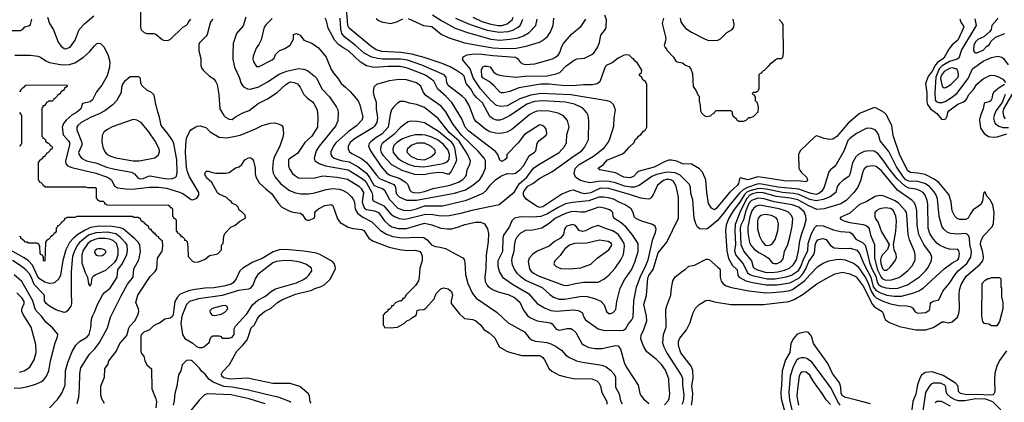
# Model space of a CAD drawing. Extents: x 997026 to 1115308, y 536381 to 619039.
# Tile 461 of 484: x 1093627 to 1104468, y 562737 to 566947. Entities that reach past the tile are written whole.
import ezdxf

# ---------------------------------------------------------------- set-up
doc = ezdxf.new("R2010")
doc.units = 0

msp = doc.modelspace()

# ---------------------------------------------------------------- linework, layer by layer
at = {"layer": '0CON20XD'}
for points in [[(1094956, 567155), (1094957, 566865), (1094966, 566836), (1094996, 566806), (1095025, 566797), (1095105, 566796), (1095125, 566790), (1095195, 566728), (1095211, 566721), (1095253, 566717), (1095285, 566728), (1095424, 566866), (1095463, 566887), (1095475, 566900), (1095482, 566918), (1095510, 566955)], [(1093935, 566975), (1093956, 566906), (1094000, 566835), (1094050, 566700), (1094085, 566656), (1094115, 566630), (1094135, 566628), (1094183, 566647), (1094237, 566723), (1094281, 566839), (1094345, 566906), (1094445, 566991)], [(1096118, 566975), (1096089, 566881), (1096013, 566795), (1095976, 566685), (1095972, 566572), (1095972, 566515), (1095993, 566425), (1096042, 566315), (1096066, 566245), (1096090, 566210), (1096135, 566186), (1096165, 566182), (1096260, 566210), (1096355, 566263), (1096482, 566348), (1096565, 566382), (1096695, 566411), (1096755, 566403), (1096797, 566387), (1096870, 566330), (1096899, 566299), (1096955, 566185), (1097037, 566097), (1097115, 565986), (1097129, 565955), (1097133, 565927), (1097128, 565835), (1097103, 565775), (1096925, 565556), (1096890, 565505), (1096869, 565425), (1096877, 565395), (1096924, 565364), (1096995, 565339), (1097245, 565294), (1097385, 565209), (1097421, 565181), (1097445, 565153), (1097503, 565045), (1097513, 565015), (1097511, 564971), (1097517, 564955), (1097635, 564898), (1097715, 564806), (1097755, 564780), (1097805, 564760), (1097865, 564754), (1097905, 564758), (1098095, 564808), (1098175, 564803), (1098265, 564789), (1098356, 564794), (1098485, 564819), (1098625, 564857), (1098905, 564914), (1099075, 565052), (1099128, 565142), (1099212, 565215), (1099285, 565315), (1099342, 565355), (1099565, 565485), (1099629, 565555), (1099647, 565597), (1099652, 565685), (1099677, 565765), (1099658, 565838), (1099615, 565888), (1099555, 565919), (1099455, 565941), (1099375, 565946), (1099325, 565941), (1099283, 565927), (1099245, 565906), (1099045, 565740), (1098989, 565711), (1098925, 565695), (1098865, 565699), (1098804, 565714), (1098760, 565740), (1098657, 565825), (1098635, 565851), (1098575, 566005), (1098535, 566072), (1098503, 566103), (1098344, 566225), (1098329, 566255), (1098323, 566315), (1098299, 566339), (1098056, 566446), (1097895, 566503), (1097825, 566512), (1097625, 566513), (1097565, 566519), (1097505, 566534), (1097420, 566580), (1097319, 566669), (1097208, 566755), (1097175, 566796), (1097163, 566845), (1097156, 566965)], [(1096405, 566960), (1096341, 566895), (1096320, 566865), (1096284, 566726), (1096259, 566675), (1096229, 566635), (1096198, 566545), (1096193, 566515), (1096201, 566485), (1096235, 566434), (1096265, 566432), (1096405, 566506), (1096430, 566525), (1096444, 566566), (1096484, 566606), (1096548, 566632), (1096605, 566666), (1096640, 566735), (1096642, 566785), (1096675, 566796), (1096715, 566779), (1096754, 566724), (1096845, 566689), (1096917, 566637), (1097003, 566535), (1097055, 566401), (1097085, 566354), (1097128, 566305), (1097165, 566244), (1097215, 566206), (1097265, 566156), (1097352, 566055), (1097372, 566012), (1097406, 565875), (1097395, 565841), (1097335, 565778), (1097245, 565715), (1097106, 565594), (1097085, 565564), (1097051, 565495), (1097052, 565465), (1097065, 565444), (1097090, 565425), (1097165, 565399), (1097255, 565384), (1097355, 565329), (1097447, 565257), (1097480, 565210), (1097525, 565125), (1097574, 565104), (1097620, 565090), (1097645, 565073), (1097699, 564969), (1097792, 564875), (1097852, 564852), (1097922, 564848), (1097995, 564865), (1098085, 564899), (1098281, 564899), (1098545, 564962), (1098730, 565040), (1098767, 565073), (1098810, 565130), (1098865, 565185), (1098923, 565227), (1098995, 565256), (1099055, 565253), (1099085, 565259), (1099134, 565296), (1099175, 565338), (1099235, 565449), (1099295, 565488), (1099309, 565505), (1099326, 565585), (1099342, 565615), (1099424, 565676), (1099431, 565695), (1099422, 565745), (1099396, 565775), (1099365, 565790), (1099345, 565786), (1099185, 565686), (1099115, 565594), (1098990, 565465), (1098990, 565425), (1098970, 565405), (1098935, 565387), (1098915, 565403), (1098892, 565465), (1098867, 565497), (1098571, 565721), (1098533, 565765), (1098496, 565856), (1098386, 566035), (1098317, 566107), (1098232, 566182), (1098185, 566270), (1098105, 566329), (1098075, 566346), (1097895, 566414), (1097815, 566431), (1097685, 566434), (1097525, 566421), (1097445, 566439), (1097380, 566480), (1097246, 566605), (1097208, 566628), (1097141, 566671), (1097097, 566717), (1097024, 566854), (1097005, 566935), (1096990, 566965)], [(1100725, 562708), (1100766, 562754), (1100778, 562778), (1100786, 562835), (1100776, 562905), (1100775, 562995), (1100739, 563089), (1100692, 563155), (1100640, 563210), (1100533, 563293), (1100496, 563355), (1100467, 563435), (1100471, 563479), (1100495, 563527), (1100530, 563635), (1100528, 563685), (1100500, 563815), (1100528, 563912), (1100543, 564105), (1100555, 564133), (1100603, 564197), (1100657, 564383), (1100751, 564499), (1100879, 564765), (1100879, 564995), (1100854, 565115), (1100825, 565166), (1100805, 565180), (1100775, 565190), (1100745, 565190), (1100715, 565177), (1100651, 565125), (1100601, 565019), (1100580, 564990), (1100565, 564978), (1100545, 564972), (1100465, 564984), (1100342, 565025), (1100115, 565089), (1100025, 565092), (1099995, 565084), (1099965, 565068), (1099915, 565042), (1099845, 565033), (1099815, 565038), (1099725, 565070), (1099685, 565065), (1099595, 565029), (1099385, 564890), (1099355, 564880), (1099318, 564895), (1099205, 564971), (1099175, 565015), (1099175, 565045), (1099183, 565065), (1099223, 565115), (1099275, 565145), (1099355, 565205), (1099485, 565275), (1099731, 565449), (1099795, 565488), (1099825, 565515), (1099851, 565549), (1099890, 565630), (1099893, 565835), (1099886, 565895), (1099873, 565923), (1099834, 565965), (1099805, 565986), (1099735, 566018), (1099635, 566041), (1099385, 566056), (1099295, 566049), (1099211, 566019), (1099026, 565894), (1098945, 565852), (1098915, 565842), (1098875, 565842), (1098835, 565857), (1098805, 565881), (1098724, 566034), (1098655, 566092), (1098625, 566132), (1098589, 566189), (1098541, 566245), (1098521, 566325), (1098502, 566345), (1098435, 566389), (1098365, 566428), (1098277, 566467), (1098082, 566532), (1097945, 566570), (1097825, 566587), (1097616, 566596), (1097550, 566615), (1097492, 566655), (1097255, 566854), (1097238, 566885), (1097236, 566935), (1097224, 567065)], [(1097905, 566959), (1098073, 566883), (1098165, 566873), (1098269, 566789), (1098345, 566752), (1098525, 566693), (1098709, 566659), (1098835, 566637), (1098965, 566630), (1099094, 566636), (1099205, 566655), (1099351, 566699), (1099383, 566717), (1099438, 566762), (1099468, 566805), (1099500, 566885), (1099509, 566965)], [(1098171, 567001), (1098273, 566935), (1098423, 566853), (1098545, 566809), (1098815, 566734), (1098915, 566724), (1099025, 566732), (1099115, 566748), (1099175, 566769), (1099235, 566808), (1099308, 566882), (1099325, 566955)], [(1098425, 566965), (1098585, 566895), (1098775, 566832), (1098905, 566809), (1099005, 566818), (1099056, 566834), (1099114, 566866), (1099136, 566885), (1099155, 566924), (1099165, 566955)], [(1098615, 566975), (1098715, 566929), (1098815, 566897), (1098895, 566883)], [(1101022, 562705), (1101032, 562745), (1101037, 562833), (1101029, 562915), (1101041, 563005), (1101038, 563088), (1101020, 563135), (1100905, 563282), (1100886, 563335), (1100879, 563375), (1100882, 563405), (1100896, 563444), (1100968, 563535), (1101008, 563615), (1101039, 563715), (1101068, 563772), (1101108, 563812), (1101183, 563857), (1101215, 563861), (1101275, 563843), (1101455, 563813), (1101815, 563813), (1102095, 563848), (1102155, 563869), (1102253, 563927), (1102405, 564041), (1102541, 564119), (1102605, 564150), (1102685, 564168), (1102765, 564150), (1102835, 564117), (1102912, 564015), (1103015, 563815), (1103039, 563789), (1103121, 563735), (1103133, 563715), (1103147, 563665), (1103161, 563645), (1103204, 563615), (1103315, 563570), (1103495, 563533), (1103605, 563536), (1103685, 563562), (1103785, 563621), (1103805, 563623), (1103855, 563613), (1103895, 563623), (1103952, 563675), (1103967, 563714), (1103973, 563765), (1103970, 563915), (1103976, 563975), (1103992, 564035), (1104046, 564124), (1104197, 564253), (1104230, 564295), (1104240, 564325), (1104238, 564342), (1104227, 564405), (1104205, 564475), (1104208, 564505), (1104235, 564565), (1104335, 564668), (1104347, 564705), (1104357, 564825), (1104341, 564911), (1104313, 564965), (1104274, 565004), (1104255, 565048), (1104245, 565050), (1104237, 565035), (1104226, 564956), (1104211, 564919), (1104185, 564895), (1104125, 564855), (1104093, 564807), (1104068, 564765), (1104045, 564747), (1103975, 564747), (1103948, 564758), (1103924, 564784), (1103894, 564844), (1103882, 564945), (1103855, 565025), (1103746, 565156), (1103695, 565193), (1103595, 565243), (1103515, 565260), (1103435, 565265), (1103405, 565284), (1103318, 565458), (1103244, 565675), (1103231, 565785), (1103166, 565906), (1103145, 565926), (1103060, 565975), (1103035, 565980), (1102874, 565915), (1102750, 565810), (1102625, 565664), (1102578, 565632), (1102545, 565630), (1102485, 565640), (1102405, 565669), (1102385, 565662), (1102219, 565505), (1102200, 565465), (1102204, 565315), (1102215, 565290), (1102235, 565266), (1102291, 565215), (1102300, 565185), (1102292, 565168), (1102275, 565164), (1102205, 565173), (1102125, 565169), (1102045, 565174), (1101858, 565202), (1101755, 565220), (1101645, 565186), (1101563, 565207), (1101552, 565195), (1101542, 565145), (1101529, 565125), (1101445, 565050), (1101295, 564869), (1101275, 564856), (1101244, 564875), (1101212, 564925), (1101191, 565045), (1101182, 565185), (1101145, 565270), (1101110, 565305), (1101025, 565359), (1100925, 565363), (1100862, 565392), (1100805, 565401), (1100775, 565400), (1100735, 565388), (1100613, 565323), (1100448, 565282), (1100425, 565266), (1100385, 565221), (1100345, 565207), (1100279, 565215), (1100185, 565263), (1100015, 565296), (1100000, 565305), (1099997, 565315), (1100055, 565355), (1100100, 565405), (1100255, 565468), (1100285, 565487), (1100336, 565544), (1100392, 565595), (1100405, 565630), (1100426, 565644), (1100440, 565665), (1100466, 565684), (1100495, 565720), (1100516, 565734), (1100530, 565765), (1100530, 566235), (1100516, 566266), (1100487, 566287), (1100475, 566310), (1100450, 566335), (1100452, 566348), (1100472, 566368), (1100477, 566393), (1100429, 566469), (1100400, 566495), (1100386, 566516), (1100375, 566520), (1100337, 566557), (1100295, 566560), (1100275, 566553), (1100215, 566526), (1100149, 566471), (1100092, 566448), (1100072, 566428), (1100016, 566265), (1099985, 566240), (1099935, 566229), (1099835, 566229), (1099715, 566220), (1099595, 566223), (1099455, 566238), (1099365, 566237), (1099121, 566199), (1099025, 566158), (1098955, 566141), (1098935, 566141), (1098915, 566150), (1098850, 566220), (1098796, 566266), (1098731, 566305), (1098715, 566322), (1098712, 566395), (1098725, 566428), (1098745, 566437), (1098775, 566437), (1098808, 566428), (1098845, 566375), (1098865, 566355), (1098895, 566341), (1098955, 566328), (1099095, 566314), (1099185, 566325), (1099435, 566329), (1099535, 566352), (1099575, 566368), (1099645, 566440), (1099741, 566509), (1099765, 566517), (1099845, 566524), (1099927, 566563), (1099951, 566585), (1099988, 566642), (1100012, 566698), (1100024, 566776), (1100078, 566845), (1100083, 566865), (1100086, 566945), (1100068, 566998)], [(1098895, 566883), (1098935, 566884), (1098995, 566902), (1099048, 566945), (1099061, 566975)], [(1100714, 566965), (1100700, 566905), (1100740, 566745), (1100739, 566715), (1100723, 566663), (1100732, 566642), (1100750, 566625), (1100752, 566612), (1100827, 566535), (1100850, 566490), (1100865, 566482), (1100924, 566474), (1100956, 566446), (1100994, 566434), (1101015, 566408), (1101036, 566355), (1101041, 566211), (1101074, 566164), (1101092, 566122), (1101107, 566107), (1101108, 566055), (1101120, 566005), (1101123, 565943), (1101132, 565922), (1101162, 565892), (1101185, 565882), (1101232, 565888), (1101265, 565920), (1101278, 565922), (1101280, 565935), (1101295, 565948), (1101455, 565948), (1101470, 565935), (1101470, 565905), (1101480, 565895), (1101482, 565882), (1101495, 565880), (1101520, 565855), (1101522, 565842), (1101535, 565840), (1101545, 565830), (1101595, 565830), (1101627, 565843), (1101655, 565870), (1101675, 565870), (1101710, 565885), (1101757, 565933), (1101762, 565985), (1101752, 566032), (1101730, 566055), (1101730, 566095), (1101720, 566105), (1101718, 566118), (1101705, 566120), (1101690, 566135), (1101705, 566150), (1101735, 566150), (1101742, 566158), (1101758, 566162), (1101760, 566175), (1101770, 566185), (1101770, 566345), (1101785, 566360), (1101798, 566362), (1101800, 566375), (1101815, 566390), (1101828, 566392), (1101875, 566438), (1101900, 566470), (1101945, 566507), (1101971, 566519), (1102015, 566522), (1102028, 566535), (1102036, 566575), (1102033, 566893), (1102023, 566913), (1101989, 566949)], [(1100898, 566965), (1100907, 566925), (1100935, 566879), (1100962, 566852), (1101025, 566810), (1101175, 566732), (1101215, 566720), (1101315, 566722), (1101343, 566737), (1101413, 566805), (1101472, 566838), (1101491, 566865), (1101494, 566894), (1101481, 566955)], [(1104392, 566965), (1104384, 566945), (1104331, 566885), (1104322, 566838), (1104306, 566814), (1104242, 566758), (1104175, 566729), (1104149, 566705), (1104132, 566665), (1104128, 566615), (1104134, 566595), (1104153, 566583), (1104165, 566583), (1104235, 566611), (1104274, 566656), (1104303, 566675), (1104321, 566709), (1104370, 566755), (1104475, 566797)], [(1093505, 566830), (1093635, 566830), (1093669, 566851), (1093685, 566868), (1093738, 566885), (1093747, 566895), (1093761, 566955)], [(1095727, 566923), (1095691, 566785), (1095679, 566765), (1095608, 566692), (1095600, 566675), (1095600, 566605), (1095620, 566520), (1095622, 566442), (1095632, 566412), (1095650, 566390), (1095715, 566327), (1095765, 566296), (1095788, 566265), (1095800, 566235), (1095819, 566125), (1095830, 565965), (1095875, 565893), (1095893, 565875), (1095935, 565852), (1095965, 565850), (1096002, 565878), (1096085, 565921), (1096155, 565948), (1096253, 566027), (1096355, 566077), (1096462, 566148), (1096555, 566231), (1096580, 566250), (1096608, 566262), (1096648, 566258), (1096685, 566242), (1096714, 566205), (1096755, 566125), (1096796, 566085), (1096850, 566045), (1096866, 566025), (1096904, 565955), (1096910, 565880), (1096906, 565765), (1096845, 565665), (1096768, 565595), (1096685, 565476), (1096611, 565429), (1096588, 565405), (1096588, 565335), (1096598, 565305), (1096631, 565255), (1096652, 565235), (1096695, 565209), (1096723, 565203), (1096875, 565209), (1096965, 565230), (1097124, 565216), (1097235, 565191), (1097361, 565115), (1097385, 565089), (1097411, 565045), (1097399, 564945), (1097407, 564905), (1097425, 564875), (1097445, 564860), (1097535, 564845), (1097577, 564827), (1097642, 564735), (1097690, 564690), (1097725, 564668), (1097795, 564649), (1097885, 564651), (1098085, 564709), (1098165, 564691), (1098265, 564654), (1098335, 564645), (1098385, 564646), (1098458, 564668), (1098528, 564692), (1098645, 564719), (1098705, 564719), (1098745, 564701), (1098778, 564645), (1098787, 564595), (1098786, 564505), (1098762, 564355), (1098761, 564205), (1098747, 564115), (1098752, 564065), (1098769, 564029), (1098785, 564011), (1098839, 563975), (1098905, 563950), (1099005, 563925), (1099075, 563891), (1099135, 563840), (1099175, 563752), (1099216, 563695), (1099245, 563669), (1099324, 563634), (1099471, 563611), (1099489, 563599), (1099533, 563543), (1099565, 563532), (1099655, 563551), (1099695, 563548), (1099715, 563540), (1099749, 563505), (1099816, 563385), (1099841, 563365), (1099895, 563342), (1099965, 563330), (1100035, 563330), (1100185, 563364), (1100215, 563359), (1100242, 563322), (1100285, 563164), (1100311, 563115), (1100437, 562925), (1100455, 562834), (1100468, 562808), (1100494, 562775), (1100555, 562724)], [(1095755, 566953), (1095727, 566923)], [(1097550, 566960), (1097578, 566938), (1097625, 566919), (1097717, 566907), (1097785, 566928), (1097845, 566957)], [(1100922, 562715), (1100937, 562745), (1100943, 562815), (1100936, 562874), (1100928, 562925), (1100928, 562995), (1100915, 563034), (1100751, 563285), (1100721, 563345), (1100709, 563389), (1100716, 563484), (1100743, 563565), (1100741, 563759), (1100751, 563799), (1100797, 563915), (1100802, 563995), (1100817, 564073), (1100845, 564119), (1100925, 564182), (1100955, 564198), (1100995, 564234), (1101055, 564248), (1101185, 564312), (1101205, 564314), (1101218, 564308), (1101315, 564225), (1101334, 564205), (1101339, 564189), (1101340, 564115), (1101351, 564071), (1101375, 564039), (1101405, 564020), (1101465, 564001), (1101653, 563963), (1101843, 563943), (1101915, 563944), (1102035, 563955), (1102105, 563968), (1102135, 563979), (1102267, 564073), (1102325, 564141), (1102415, 564231), (1102475, 564270), (1102536, 564294), (1102615, 564309), (1102665, 564313), (1102716, 564305), (1102815, 564266), (1102855, 564233), (1102937, 564115), (1102965, 564059), (1103002, 563962), (1103032, 563912), (1103055, 563888), (1103122, 563852), (1103215, 563821), (1103305, 563803), (1103395, 563800), (1103432, 563792), (1103455, 563775), (1103485, 563733), (1103517, 563717), (1103604, 563726), (1103640, 563750), (1103649, 563765), (1103656, 563824), (1103662, 563835), (1103685, 563851), (1103746, 563864), (1103791, 563959), (1103865, 564048), (1103925, 564145), (1103960, 564185), (1104054, 564266), (1104100, 564335), (1104105, 564395), (1104087, 564475), (1104084, 564545), (1104075, 564574), (1104059, 564589), (1104035, 564595), (1103955, 564589), (1103875, 564595), (1103840, 564610), (1103801, 564641), (1103779, 564675), (1103752, 564785), (1103733, 564975), (1103715, 565025), (1103696, 565055), (1103643, 565113), (1103594, 565144), (1103516, 565166), (1103415, 565170), (1103385, 565184), (1103357, 565215), (1103279, 565329), (1103196, 565496), (1103102, 565615), (1103081, 565685), (1103064, 565714), (1103045, 565734), (1103005, 565750), (1102965, 565755), (1102945, 565751), (1102840, 565695), (1102765, 565640), (1102745, 565618), (1102703, 565507), (1102617, 565355), (1102595, 565328), (1102553, 565295), (1102537, 565273), (1102486, 565105), (1102459, 565061), (1102427, 565035), (1102395, 565025), (1102340, 565035), (1102285, 565055), (1102205, 565081), (1101975, 565103), (1101775, 565140), (1101745, 565137), (1101640, 565100), (1101594, 565076), (1101552, 565038), (1101456, 564924), (1101366, 564804), (1101305, 564735), (1101205, 564651), (1101185, 564641), (1101115, 564646), (1101091, 564665), (1101071, 564701), (1101053, 564763), (1101038, 564965), (1101016, 565035), (1101012, 565105), (1101002, 565135), (1100898, 565235), (1100845, 565264), (1100755, 565268), (1100638, 565245), (1100588, 565222), (1100446, 565124), (1100395, 565106), (1100355, 565104), (1100285, 565117), (1100185, 565152), (1100117, 565167), (1100025, 565170), (1099905, 565151), (1099852, 565162), (1099795, 565183), (1099747, 565215), (1099730, 565255), (1099741, 565309), (1099785, 565354), (1099945, 565445), (1100061, 565539), (1100105, 565595), (1100125, 565636), (1100170, 565775), (1100173, 565867), (1100186, 565954), (1100163, 566013), (1100132, 566042), (1100096, 566056), (1099695, 566119), (1099365, 566135), (1099255, 566118), (1099135, 566077), (1098995, 566001), (1098925, 565991), (1098875, 566005), (1098815, 566058), (1098700, 566185), (1098619, 566309), (1098588, 566408), (1098512, 566495), (1098502, 566515), (1098511, 566539), (1098555, 566560), (1098629, 566571), (1098715, 566569), (1098835, 566552), (1099084, 566534), (1099109, 566519), (1099142, 566475), (1099165, 566461), (1099195, 566456), (1099297, 566463), (1099493, 566517), (1099526, 566534), (1099555, 566558), (1099574, 566585), (1099597, 566653), (1099615, 566685), (1099703, 566787), (1099808, 566875), (1099862, 566955)], [(1103978, 566958), (1103989, 566919), (1104020, 566875), (1104021, 566865), (1103955, 566723), (1103895, 566671), (1103855, 566625), (1103800, 566525), (1103733, 566477), (1103710, 566450), (1103675, 566380), (1103628, 566322), (1103601, 566245), (1103614, 566144), (1103614, 566045), (1103623, 566013), (1103656, 565966), (1103724, 565915), (1103775, 565854), (1103805, 565849), (1103823, 565857), (1103838, 565885), (1103844, 565925), (1103856, 565945), (1103955, 566017), (1104012, 566039), (1104041, 566059), (1104056, 566075), (1104078, 566125), (1104129, 566181), (1104165, 566237), (1104235, 566298), (1104315, 566336), (1104365, 566332), (1104405, 566318), (1104452, 566292), (1104479, 566255)], [(1104142, 566958), (1104156, 566885), (1103996, 566615), (1103968, 566525), (1103948, 566512), (1103865, 566489), (1103782, 566438), (1103749, 566405), (1103715, 566315), (1103702, 566145), (1103705, 566065), (1103719, 566049), (1103747, 566037), (1103785, 566038), (1103815, 566049), (1103885, 566090), (1103945, 566135), (1104068, 566302), (1104117, 566405), (1104235, 566491), (1104325, 566533), (1104395, 566545), (1104440, 566535), (1104459, 566519), (1104511, 566451)], [(1093575, 566559), (1093745, 566559), (1093825, 566548), (1093855, 566536), (1093914, 566494), (1093957, 566475), (1094095, 566450), (1094176, 566454), (1094235, 566473), (1094330, 566535), (1094395, 566595), (1094449, 566661), (1094475, 566684), (1094495, 566690), (1094515, 566684), (1094557, 566645), (1094602, 566555), (1094620, 566485), (1094617, 566425), (1094589, 566331), (1094532, 566228), (1094474, 566155), (1094430, 566065), (1094403, 566045), (1094320, 566025), (1094301, 565965), (1094252, 565928), (1094205, 565899), (1094138, 565842), (1094108, 565805), (1094093, 565765), (1094105, 565679), (1094165, 565615), (1094176, 565595), (1094175, 565565), (1094130, 565395), (1094136, 565366), (1094155, 565339), (1094200, 565320), (1094465, 565259), (1094594, 565214), (1094638, 565185), (1094672, 565115), (1094705, 565098), (1094795, 565085), (1094865, 565084), (1095055, 565104), (1095155, 565105), (1095245, 565092), (1095375, 565055), (1095424, 565034), (1095515, 564969), (1095535, 564967), (1095579, 564985), (1095601, 565015), (1095600, 565045), (1095497, 565217), (1095473, 565275), (1095463, 565323), (1095452, 565485), (1095455, 565565), (1095465, 565645), (1095496, 565714), (1095513, 565735), (1095565, 565767), (1095585, 565776), (1095615, 565778), (1095675, 565761), (1095725, 565715), (1095825, 565656), (1095905, 565648), (1095968, 565658), (1096055, 565678), (1096222, 565745), (1096297, 565783), (1096385, 565809), (1096435, 565813), (1096485, 565798), (1096512, 565782), (1096526, 565765), (1096533, 565695), (1096526, 565656), (1096494, 565565), (1096429, 565431), (1096417, 565395), (1096409, 565305), (1096419, 565259), (1096440, 565215), (1096503, 565143), (1096597, 565067), (1096663, 565043), (1096725, 565030), (1096805, 565033), (1096877, 565043), (1097000, 565080)], [(1094955, 565196), (1094985, 565200), (1095045, 565226), (1095065, 565228), (1095245, 565198), (1095309, 565201), (1095315, 565202), (1095338, 565212), (1095352, 565225), (1095360, 565265), (1095358, 565405), (1095325, 565584), (1095305, 565624), (1095252, 565702), (1095185, 565785), (1095168, 565875), (1095143, 565945), (1095122, 566035), (1095108, 566118), (1095078, 566148), (1095025, 566173), (1094973, 566225), (1094961, 566251), (1094958, 566295), (1094950, 566310), (1094935, 566318), (1094905, 566320), (1094845, 566317), (1094782, 566268), (1094764, 566245), (1094749, 566205), (1094743, 566145), (1094692, 566055), (1094655, 566014), (1094566, 565944), (1094501, 565911), (1094415, 565876), (1094305, 565815), (1094268, 565785), (1094255, 565765), (1094255, 565735), (1094312, 565595), (1094310, 565565), (1094276, 565485), (1094281, 565461), (1094306, 565425), (1094364, 565395), (1094475, 565367), (1094582, 565325), (1094675, 565301), (1094859, 565269), (1094892, 565252), (1094929, 565209), (1094955, 565196)], [(1103805, 566198), (1103825, 566203), (1103878, 566235), (1103960, 566315), (1103965, 566335), (1103960, 566375), (1103949, 566395), (1103935, 566405), (1103895, 566416), (1103865, 566411), (1103805, 566376), (1103771, 566335), (1103765, 566300), (1103784, 566215), (1103805, 566198)], [(1093625, 566160), (1093638, 566162), (1093640, 566175), (1093665, 566200), (1093678, 566202), (1093680, 566215), (1093695, 566228), (1094145, 566230), (1094150, 566225), (1094148, 566212), (1094135, 566200), (1094122, 566198), (1094120, 566185), (1094108, 566172), (1094095, 566160), (1094082, 566158), (1094080, 566145), (1094068, 566132), (1094055, 566120), (1094042, 566118), (1094040, 566105), (1094015, 566080), (1094002, 566078), (1094000, 566065), (1093985, 566050), (1093945, 566050), (1093938, 566042), (1093922, 566038), (1093920, 566025), (1093895, 566000), (1093882, 565998), (1093880, 565985), (1093870, 565975), (1093870, 565665), (1093880, 565655), (1093882, 565642), (1093895, 565640), (1093910, 565625), (1093912, 565612), (1093932, 565592), (1093945, 565590), (1093960, 565575), (1093962, 565562), (1093975, 565560), (1093988, 565545), (1093985, 565530), (1093975, 565520), (1093962, 565518), (1093960, 565505), (1093948, 565492), (1093935, 565480), (1093922, 565478), (1093920, 565465), (1093908, 565452), (1093895, 565440), (1093882, 565438), (1093880, 565425), (1093855, 565400), (1093842, 565398), (1093840, 565385), (1093830, 565375), (1093830, 565185), (1093840, 565175), (1093842, 565162), (1093855, 565160), (1093880, 565135), (1093882, 565122), (1093895, 565120), (1093905, 565110), (1094355, 565110), (1094375, 565100), (1094465, 565100), (1094470, 565095), (1094470, 564985), (1094480, 564975), (1094482, 564962), (1094495, 564960), (1094505, 564950), (1094545, 564950), (1094560, 564935), (1094562, 564922), (1094575, 564920), (1094585, 564910), (1095267, 564907), (1095280, 564895), (1095282, 564882), (1095295, 564880), (1095310, 564865), (1095310, 564785), (1095320, 564775), (1095322, 564762), (1095335, 564760), (1095350, 564745), (1095350, 564625), (1095360, 564615), (1095362, 564602), (1095375, 564600), (1095388, 564588), (1095400, 564575), (1095402, 564562), (1095415, 564560), (1095440, 564535), (1095442, 564522), (1095455, 564520), (1095470, 564505), (1095480, 564445), (1095483, 564343), (1095531, 564291), (1095545, 564283), (1095585, 564280), (1095605, 564287), (1095668, 564312), (1095715, 564353), (1095795, 564367), (1095812, 564375), (1095850, 564415), (1095850, 564465), (1095868, 564485), (1095876, 564565), (1095886, 564595), (1095955, 564667), (1095995, 564683)], [(1097885, 564961), (1097995, 564963), (1098415, 565039), (1098535, 565075), (1098615, 565125), (1098692, 565188), (1098723, 565235), (1098756, 565315), (1098757, 565395), (1098740, 565425), (1098675, 565500), (1098494, 565675), (1098398, 565795), (1098317, 565935), (1098267, 565997), (1098100, 566115), (1098068, 566155), (1098044, 566215), (1097995, 566252), (1097884, 566284), (1097805, 566288), (1097695, 566274), (1097555, 566234), (1097526, 566204), (1097519, 566155), (1097525, 566115), (1097550, 566040), (1097552, 565965), (1097567, 565867), (1097558, 565815), (1097535, 565777), (1097515, 565759), (1097315, 565636), (1097264, 565595), (1097244, 565556), (1097244, 565525), (1097260, 565495), (1097285, 565475), (1097389, 565419), (1097446, 565376), (1097483, 565333), (1097554, 565235), (1097590, 565200), (1097747, 565135), (1097765, 565105), (1097772, 565035), (1097805, 564999), (1097885, 564961)], [(1104469, 566235), (1104399, 566191), (1104350, 566145), (1104338, 566122), (1104329, 566075), (1104319, 566055), (1104302, 566045), (1104256, 566034), (1104246, 566024), (1104234, 565965), (1104205, 565895), (1104195, 565845), (1104205, 565755), (1104244, 565695), (1104295, 565662), (1104345, 565653), (1104388, 565658), (1104495, 565691)], [(1104476, 566125), (1104445, 566035), (1104375, 565945), (1104355, 565894), (1104350, 565865), (1104355, 565835), (1104367, 565807), (1104406, 565775), (1104453, 565763), (1104515, 565762)], [(1104585, 566179), (1104458, 565965), (1104452, 565935), (1104458, 565885), (1104476, 565856)], [(1098015, 565044), (1098085, 565058), (1098179, 565091), (1098365, 565127), (1098460, 565160), (1098505, 565190), (1098538, 565225), (1098548, 565245), (1098554, 565296), (1098584, 565356), (1098591, 565395), (1098558, 565468), (1098465, 565612), (1098357, 565705), (1098235, 565859), (1098085, 565982), (1097996, 566016), (1097920, 566030), (1097865, 566046), (1097815, 566046), (1097785, 566029), (1097741, 565985), (1097721, 565955), (1097705, 565903), (1097684, 565764), (1097615, 565689), (1097550, 565650), (1097493, 565605), (1097476, 565585), (1097468, 565555), (1097490, 565505), (1097603, 565335), (1097664, 565264), (1097704, 565235), (1097805, 565203), (1097872, 565165), (1097900, 565135), (1097923, 565073), (1097942, 565052), (1097965, 565045), (1098015, 565044)], [(1093625, 565560), (1093638, 565562), (1093640, 565575), (1093650, 565585), (1093650, 565895), (1093640, 565905), (1093638, 565918), (1093625, 565920)], [(1094945, 565394), (1095115, 565429), (1095155, 565461), (1095168, 565495), (1095163, 565525), (1095120, 565610), (1095049, 565715), (1094965, 565817), (1094915, 565843), (1094885, 565850), (1094865, 565847), (1094645, 565770), (1094585, 565737), (1094555, 565711), (1094534, 565675), (1094530, 565605), (1094543, 565543), (1094564, 565494), (1094585, 565469), (1094619, 565449), (1094685, 565426), (1094875, 565395), (1094945, 565394)], [(1098075, 565244), (1098145, 565260), (1098245, 565269), (1098286, 565266), (1098335, 565251), (1098358, 565252), (1098377, 565273), (1098430, 565375), (1098439, 565405), (1098418, 565535), (1098402, 565572), (1098385, 565595), (1098237, 565717), (1098085, 565811), (1098005, 565829), (1097935, 565830), (1097905, 565824), (1097873, 565807), (1097815, 565757), (1097748, 565685), (1097617, 565585), (1097602, 565555), (1097598, 565515), (1097605, 565485), (1097627, 565457), (1097720, 565355), (1097835, 565293), (1097975, 565247), (1098075, 565244)], [(1098075, 565328), (1098125, 565334), (1098291, 565365), (1098335, 565384), (1098355, 565408), (1098360, 565465), (1098345, 565513), (1098293, 565575), (1098235, 565620), (1098165, 565655), (1098095, 565678), (1098055, 565682), (1097985, 565680), (1097924, 565666), (1097843, 565635), (1097778, 565595), (1097748, 565562), (1097735, 565525), (1097739, 565485), (1097792, 565425), (1097832, 565395), (1097905, 565358), (1097975, 565337), (1098075, 565328)], [(1098085, 565405), (1098150, 565435), (1098199, 565475), (1098204, 565495), (1098197, 565515), (1098155, 565555), (1098085, 565587), (1098005, 565587), (1097943, 565567), (1097895, 565525), (1097889, 565505), (1097892, 565485), (1097935, 565444), (1098004, 565414), (1098085, 565405)], [(1103255, 563904), (1103335, 563904), (1103470, 563940), (1103525, 563964), (1103575, 563995), (1103805, 564206), (1103891, 564269), (1103955, 564304), (1103968, 564325), (1103973, 564375), (1103968, 564405), (1103955, 564419), (1103865, 564424), (1103815, 564436), (1103755, 564467), (1103725, 564489), (1103676, 564546), (1103649, 564595), (1103631, 564655), (1103626, 564916), (1103619, 564959), (1103597, 565017), (1103575, 565045), (1103535, 565069), (1103492, 565082), (1103415, 565095), (1103375, 565115), (1103287, 565197), (1103201, 565305), (1103135, 565403), (1103074, 565474), (1103035, 565501), (1102975, 565504), (1102926, 565496), (1102895, 565484), (1102865, 565468), (1102832, 565438), (1102797, 565373), (1102767, 565245), (1102755, 565222), (1102695, 565183), (1102652, 565145), (1102628, 565112), (1102611, 565045), (1102550, 565000), (1102475, 564968), (1102395, 564954), (1102325, 564969), (1102205, 565025), (1102145, 565036), (1102025, 565045), (1101845, 565083), (1101775, 565091), (1101745, 565088), (1101664, 565066), (1101632, 565048), (1101607, 565023), (1101555, 564941), (1101482, 564845), (1101430, 564755), (1101407, 564685), (1101399, 564625), (1101412, 564405), (1101431, 564321), (1101475, 564241), (1101527, 564195), (1101534, 564135), (1101549, 564115), (1101622, 564075), (1101695, 564056), (1101845, 564029), (1101965, 564030), (1102105, 564053), (1102205, 564104), (1102235, 564131), (1102258, 564162), (1102282, 564205), (1102315, 564287), (1102370, 564365), (1102383, 564405), (1102385, 564465), (1102395, 564501), (1102415, 564525), (1102465, 564541), (1102505, 564530), (1102553, 564463), (1102595, 564438), (1102685, 564430), (1102775, 564432), (1102845, 564411), (1102875, 564375), (1102924, 564255), (1102965, 564178), (1102998, 564115), (1103025, 564008), (1103055, 563969), (1103105, 563941), (1103175, 563917), (1103255, 563904)], [(1095995, 564683), (1096051, 564729), (1096112, 564765), (1096108, 564798), (1096078, 564828), (1096045, 564850), (1096032, 564885), (1096005, 564912), (1095970, 564925), (1095956, 564946), (1095935, 564960), (1095905, 564992), (1095825, 565029), (1095805, 565044), (1095742, 565155), (1095685, 565207), (1095664, 565246), (1095672, 565268), (1095685, 565282), (1095705, 565282), (1095750, 565265), (1095785, 565260), (1095895, 565260), (1095934, 565266), (1096004, 565316), (1096045, 565328), (1096073, 565355), (1096106, 565405), (1096145, 565429), (1096165, 565430), (1096186, 565416), (1096200, 565395), (1096220, 565315), (1096220, 565255), (1096228, 565218), (1096264, 565154), (1096336, 565085), (1096400, 565035), (1096476, 564926), (1096515, 564886), (1096600, 564840), (1096635, 564829), (1096719, 564819), (1096740, 564800), (1096775, 564750), (1096795, 564740), (1096815, 564740), (1096870, 564765), (1096876, 564785), (1096877, 564825), (1096891, 564845), (1096918, 564865), (1096985, 564902), (1097060, 564915), (1097074, 564904), (1097125, 564756), (1097155, 564715), (1097245, 564666), (1097298, 564648), (1097395, 564637), (1097415, 564629), (1097472, 564545), (1097510, 564515), (1097695, 564445), (1097809, 564419), (1097895, 564409), (1097985, 564411), (1098033, 564395), (1098049, 564379), (1098060, 564345), (1098060, 564295), (1098031, 564215), (1098027, 564113), (1098018, 564075), (1097986, 564024), (1097881, 563919), (1097870, 563905), (1097870, 563895), (1097855, 563880), (1097842, 563878), (1097840, 563865), (1097825, 563850), (1097805, 563850), (1097770, 563835), (1097735, 563800), (1097722, 563798), (1097720, 563785), (1097695, 563760), (1097682, 563758), (1097680, 563745), (1097668, 563732), (1097655, 563720), (1097642, 563718), (1097640, 563705), (1097630, 563695), (1097630, 563585), (1097640, 563575), (1097642, 563562), (1097705, 563558), (1097785, 563563), (1097865, 563608), (1097890, 563635), (1097925, 563648), (1097945, 563668), (1097989, 563691), (1097997, 563703), (1098005, 563748), (1098024, 563756), (1098075, 563759), (1098098, 563772), (1098192, 563875), (1098214, 563936), (1098265, 563987), (1098295, 563996), (1098345, 563986), (1098381, 563955), (1098391, 563915), (1098376, 563855), (1098378, 563825), (1098465, 563714), (1098525, 563660), (1098615, 563649), (1098650, 563635), (1098704, 563585), (1098737, 563537), (1098795, 563502), (1098857, 563447), (1098906, 563346), (1098990, 563300), (1099018, 563288), (1099155, 563254), (1099355, 563252), (1099385, 563232), (1099406, 563206), (1099456, 563105), (1099485, 563078), (1099567, 563037), (1099635, 563016), (1099725, 562999), (1099925, 562997), (1099982, 562972), (1100002, 562952), (1100021, 562915), (1100038, 562845), (1100092, 562745), (1100092, 562715)], [(1103235, 563989), (1103295, 563995), (1103400, 564030), (1103532, 564118), (1103601, 564185), (1103625, 564216), (1103664, 564285), (1103669, 564335), (1103655, 564375), (1103580, 564475), (1103525, 564585), (1103509, 564685), (1103506, 564845), (1103495, 564895), (1103476, 564936), (1103451, 564961), (1103290, 565070), (1103115, 565283), (1103055, 565332), (1103025, 565341), (1102957, 565333), (1102925, 565305), (1102909, 565275), (1102884, 565175), (1102856, 565104), (1102812, 565045), (1102725, 564959), (1102667, 564923), (1102485, 564868), (1102405, 564859), (1102315, 564900), (1102195, 564966), (1102115, 564983), (1101955, 565001), (1101815, 565043), (1101755, 565046), (1101695, 565033), (1101664, 565016), (1101631, 564979), (1101562, 564845), (1101505, 564695), (1101499, 564625), (1101507, 564475), (1101498, 564405), (1101513, 564355), (1101591, 564261), (1101641, 564161), (1101665, 564143), (1101695, 564131), (1101855, 564095), (1101945, 564095), (1102065, 564117), (1102125, 564138), (1102201, 564189), (1102225, 564225), (1102265, 564327), (1102304, 564404), (1102309, 564485), (1102346, 564594), (1102381, 564659), (1102405, 564684), (1102475, 564679), (1102586, 564636), (1102665, 564617), (1102765, 564608), (1102791, 564591), (1102832, 564532), (1102905, 564495), (1102935, 564465), (1102952, 564415), (1102984, 564275), (1103010, 564205), (1103052, 564125), (1103069, 564059), (1103083, 564035), (1103115, 564012), (1103165, 563997), (1103235, 563989)], [(1097000, 565080), (1097075, 565091), (1097145, 565082), (1097181, 565071), (1097239, 565039), (1097283, 564995), (1097304, 564965), (1097313, 564935), (1097322, 564862), (1097348, 564818), (1097404, 564774), (1097505, 564723), (1097598, 564628), (1097665, 564587), (1097735, 564561), (1097835, 564546), (1098005, 564555), (1098075, 564550), (1098114, 564524), (1098166, 564465), (1098205, 564451), (1098258, 564445), (1098315, 564428), (1098436, 564364), (1098505, 564326), (1098519, 564309), (1098528, 564275), (1098537, 564145), (1098560, 564045), (1098613, 563933), (1098652, 563882), (1098885, 563725), (1099005, 563612), (1099185, 563512), (1099235, 563445), (1099263, 563423), (1099305, 563409), (1099430, 563395), (1099475, 563379), (1099525, 563355), (1099592, 563312), (1099638, 563258), (1099673, 563233), (1099756, 563195), (1099825, 563179), (1100036, 563146), (1100085, 563126), (1100131, 563091), (1100172, 563045), (1100187, 563015), (1100188, 562905), (1100229, 562829), (1100241, 562755), (1100260, 562720)], [(1103165, 564082), (1103225, 564084), (1103305, 564111), (1103339, 564131), (1103405, 564189), (1103455, 564244), (1103485, 564305), (1103487, 564355), (1103479, 564395), (1103425, 564525), (1103408, 564585), (1103396, 564796), (1103390, 564825), (1103378, 564845), (1103305, 564925), (1103265, 564954), (1103145, 565005), (1103115, 565012), (1103075, 565011), (1103045, 565001), (1102948, 564945), (1102872, 564915), (1102765, 564818), (1102666, 564775), (1102660, 564765), (1102662, 564755), (1102700, 564735), (1102765, 564714), (1102915, 564693), (1102945, 564683), (1102969, 564665), (1102980, 564645), (1102994, 564575), (1103040, 564475), (1103038, 564325), (1103070, 564195), (1103112, 564115), (1103127, 564097), (1103165, 564082)], [(1100065, 563529), (1100275, 563531), (1100299, 563551), (1100329, 563601), (1100368, 563645), (1100382, 563675), (1100389, 563855), (1100419, 564005), (1100466, 564134), (1100514, 564225), (1100546, 564306), (1100597, 564533), (1100628, 564605), (1100633, 564643), (1100622, 564675), (1100594, 564695), (1100475, 564729), (1100410, 564760), (1100396, 564776), (1100379, 564835), (1100358, 564868), (1100292, 564912), (1100229, 564939), (1100165, 564971), (1100108, 564988), (1100055, 564995), (1100005, 564993), (1099895, 564953), (1099715, 564936), (1099635, 564922), (1099555, 564882), (1099439, 564811), (1099365, 564783), (1099275, 564775), (1099145, 564778), (1099076, 564765), (1099046, 564734), (1099015, 564665), (1098954, 564575), (1098947, 564545), (1098942, 564398), (1098893, 564295), (1098892, 564235), (1098909, 564169), (1098942, 564115), (1099065, 564030), (1099228, 563935), (1099325, 563826), (1099405, 563775), (1099475, 563749), (1099535, 563739), (1099724, 563754), (1099775, 563748), (1099819, 563725), (1099841, 563665), (1099856, 563645), (1099995, 563545), (1100065, 563529)], [(1101905, 564167), (1101975, 564174), (1102049, 564191), (1102101, 564215), (1102146, 564254), (1102178, 564305), (1102203, 564405), (1102216, 564514), (1102237, 564593), (1102269, 564675), (1102285, 564745), (1102282, 564785), (1102264, 564835), (1102205, 564883), (1102132, 564912), (1101935, 564943), (1101825, 564977), (1101755, 564984), (1101685, 564958), (1101656, 564925), (1101620, 564845), (1101596, 564744), (1101566, 564685), (1101558, 564655), (1101568, 564475), (1101599, 564395), (1101683, 564295), (1101703, 564225), (1101715, 564212), (1101750, 564195), (1101835, 564171), (1101905, 564167)], [(1101935, 564263), (1101965, 564264), (1102010, 564285), (1102033, 564315), (1102047, 564395), (1102083, 564475), (1102105, 564555), (1102131, 564675), (1102140, 564755), (1102123, 564793), (1102095, 564826), (1102057, 564845), (1101988, 564865), (1101775, 564907), (1101735, 564894), (1101705, 564870), (1101687, 564845), (1101665, 564779), (1101643, 564663), (1101645, 564605), (1101663, 564495), (1101678, 564465), (1101715, 564421), (1101765, 564385), (1101828, 564352), (1101873, 564325), (1101915, 564270), (1101935, 564263)], [(1100135, 563714), (1100161, 563725), (1100192, 563758), (1100200, 563845), (1100240, 563995), (1100285, 564085), (1100364, 564196), (1100400, 564280), (1100436, 564396), (1100435, 564485), (1100372, 564585), (1100306, 564665), (1100251, 564711), (1100168, 564765), (1100160, 564785), (1100158, 564825), (1100140, 564845), (1100120, 564855), (1100065, 564875), (1100005, 564883), (1099845, 564831), (1099802, 564828), (1099735, 564838), (1099695, 564834), (1099635, 564816), (1099528, 564765), (1099457, 564703), (1099377, 564653), (1099275, 564630), (1099195, 564626), (1099141, 564599), (1099101, 564555), (1099083, 564517), (1099073, 564485), (1099068, 564395), (1099045, 564325), (1099040, 564295), (1099048, 564255), (1099075, 564195), (1099100, 564160), (1099138, 564125), (1099205, 564078), (1099381, 564001), (1099464, 563924), (1099506, 563895), (1099565, 563873), (1099625, 563872), (1099775, 563897), (1099814, 563904), (1099875, 563901), (1099955, 563881), (1100025, 563849), (1100061, 563811), (1100089, 563735), (1100114, 563714), (1100135, 563714)], [(1101865, 564464), (1101895, 564471), (1101915, 564484), (1101945, 564530), (1101973, 564625), (1101982, 564702), (1101972, 564745), (1101955, 564766), (1101905, 564791), (1101835, 564805), (1101785, 564793), (1101757, 564765), (1101751, 564735), (1101751, 564645), (1101771, 564565), (1101802, 564505), (1101835, 564468), (1101865, 564464)], [(1103145, 564193), (1103175, 564193), (1103212, 564225), (1103252, 564275), (1103269, 564301), (1103280, 564335), (1103276, 564365), (1103254, 564415), (1103246, 564475), (1103273, 564617), (1103280, 564735), (1103273, 564785), (1103245, 564852), (1103215, 564870), (1103155, 564877), (1103096, 564865), (1103056, 564845), (1103043, 564825), (1103041, 564785), (1103045, 564765), (1103077, 564715), (1103115, 564613), (1103200, 564475), (1103181, 564419), (1103125, 564359), (1103111, 564335), (1103104, 564306), (1103108, 564265), (1103125, 564211), (1103145, 564193)], [(1094894, 563635), (1094928, 563695), (1094940, 563735), (1094936, 563765), (1094906, 563835), (1094929, 563915), (1095065, 564121), (1095115, 564174), (1095136, 564205), (1095144, 564325), (1095195, 564400), (1095202, 564455), (1095198, 564518), (1095185, 564520), (1095172, 564532), (1095160, 564545), (1095158, 564558), (1095145, 564560), (1095132, 564572), (1095120, 564585), (1095118, 564598), (1095105, 564600), (1095092, 564612), (1095080, 564625), (1095078, 564638), (1095065, 564640), (1095050, 564655), (1095048, 564668), (1095000, 564705), (1094998, 564718), (1094985, 564720), (1094972, 564732), (1094960, 564745), (1094958, 564758), (1094945, 564760), (1094935, 564770), (1094885, 564770), (1094865, 564780), (1094745, 564782), (1094255, 564780), (1094235, 564770), (1094145, 564770), (1094138, 564762), (1094122, 564758), (1094120, 564745), (1094095, 564720), (1094082, 564718), (1094080, 564705), (1094068, 564692), (1094055, 564680), (1094042, 564678), (1094040, 564665), (1094030, 564655), (1094030, 564615), (1094015, 564600), (1094002, 564598), (1094000, 564585), (1093988, 564572), (1093975, 564560), (1093962, 564558), (1093960, 564545), (1093948, 564532), (1093920, 564515), (1093920, 564505), (1093910, 564495), (1093905, 564290), (1093890, 564295), (1093890, 564335), (1093880, 564345), (1093878, 564358), (1093865, 564360), (1093852, 564375), (1093850, 564455), (1093840, 564465), (1093838, 564478), (1093825, 564480), (1093815, 564490), (1093725, 564490), (1093705, 564500), (1093685, 564500), (1093678, 564518), (1093665, 564520), (1093640, 564545), (1093638, 564558), (1093625, 564560)], [(1099655, 564023), (1099745, 564045), (1099835, 564059), (1099995, 564061), (1100059, 564091), (1100115, 564136), (1100183, 564215), (1100247, 564305), (1100274, 564365), (1100286, 564455), (1100281, 564485), (1100262, 564522), (1100220, 564580), (1100199, 564599), (1100153, 564623), (1100075, 564649), (1099995, 564684), (1099925, 564660), (1099855, 564624), (1099825, 564617), (1099787, 564627), (1099745, 564681), (1099715, 564695), (1099650, 564675), (1099635, 564662), (1099625, 564643), (1099613, 564585), (1099581, 564545), (1099514, 564506), (1099456, 564455), (1099325, 564399), (1099275, 564366), (1099236, 564325), (1099225, 564285), (1099241, 564205), (1099254, 564184), (1099285, 564159), (1099347, 564127), (1099615, 564026), (1099655, 564023)], [(1094261, 562725), (1094277, 562795), (1094287, 562895), (1094289, 563055), (1094300, 563115), (1094395, 563266), (1094455, 563325), (1094506, 563394), (1094592, 563555), (1094625, 563675), (1094745, 563910), (1094815, 564037), (1094875, 564115), (1094884, 564205), (1094938, 564305), (1094958, 564395), (1094949, 564465), (1094930, 564500), (1094896, 564536), (1094765, 564646), (1094735, 564657), (1094645, 564672), (1094505, 564674), (1094405, 564660), (1094347, 564633), (1094268, 564585), (1094218, 564542), (1094176, 564494), (1094135, 564415), (1094102, 564298), (1094075, 564135), (1094059, 564095), (1094015, 564055), (1093995, 564048), (1093955, 564046), (1093905, 564058), (1093844, 564095), (1093824, 564124), (1093767, 564247), (1093724, 564294), (1093677, 564327), (1093525, 564411)], [(1093954, 562676), (1094045, 562768), (1094091, 562839), (1094126, 562924), (1094132, 563085), (1094156, 563174), (1094206, 563295), (1094246, 563365), (1094287, 563405), (1094365, 563455), (1094393, 563485), (1094410, 563555), (1094418, 563652), (1094427, 563685), (1094454, 563735), (1094481, 563805), (1094538, 563915), (1094562, 563945), (1094622, 563995), (1094699, 564115), (1094708, 564195), (1094760, 564265), (1094806, 564365), (1094815, 564405), (1094810, 564465), (1094800, 564485), (1094735, 564555), (1094685, 564592), (1094595, 564608), (1094467, 564603), (1094385, 564576), (1094286, 564495), (1094262, 564465), (1094229, 564405), (1094210, 564340), (1094195, 564175), (1094192, 563945), (1094198, 563825), (1094191, 563795), (1094154, 563745), (1094135, 563730), (1094115, 563726), (1094025, 563756), (1093955, 563795), (1093917, 563825), (1093900, 563855), (1093899, 563905), (1093892, 563925), (1093785, 564032), (1093755, 564118), (1093735, 564150), (1093695, 564195), (1093645, 564235), (1093548, 564298)], [(1094405, 564024), (1094417, 564045), (1094421, 564095), (1094436, 564125), (1094465, 564145), (1094575, 564192), (1094675, 564280), (1094694, 564305), (1094712, 564365), (1094711, 564425), (1094694, 564484), (1094655, 564516), (1094615, 564531), (1094569, 564539), (1094498, 564538), (1094455, 564529), (1094411, 564509), (1094378, 564485), (1094324, 564405), (1094311, 564355), (1094312, 564272), (1094347, 564167), (1094373, 564115), (1094385, 564040), (1094395, 564024), (1094405, 564024)], [(1099685, 564205), (1099805, 564217), (1099915, 564259), (1099985, 564324), (1100114, 564415), (1100148, 564465), (1100143, 564485), (1100105, 564506), (1100010, 564520), (1099873, 564487), (1099735, 564485), (1099681, 564465), (1099629, 564425), (1099579, 564351), (1099519, 564295), (1099509, 564265), (1099512, 564252), (1099532, 564232), (1099585, 564210), (1099685, 564205)], [(1094495, 564348), (1094535, 564352), (1094555, 564362), (1094576, 564385), (1094575, 564400), (1094561, 564415), (1094525, 564425), (1094495, 564427), (1094475, 564421), (1094454, 564405), (1094449, 564385), (1094468, 564358), (1094495, 564348)], [(1096836, 562726), (1096824, 562744), (1096816, 562805), (1096805, 562830), (1096710, 562910), (1096604, 562944), (1096415, 562943), (1096135, 563001), (1095945, 562990), (1095875, 563005), (1095853, 563025), (1095850, 563045), (1095865, 563076), (1095936, 563155), (1096019, 563301), (1096082, 563365), (1096130, 563425), (1096148, 563465), (1096174, 563555), (1096212, 563588), (1096245, 563659), (1096275, 563695), (1096322, 563735), (1096396, 563774), (1096465, 563837), (1096514, 563865), (1096665, 563927), (1096845, 563972), (1096875, 563990), (1096945, 564012), (1096986, 564034), (1097045, 564093), (1097103, 564205), (1097100, 564235), (1097088, 564265), (1097071, 564285), (1096930, 564365), (1096895, 564379), (1096755, 564402), (1096555, 564420), (1096485, 564415), (1096417, 564393), (1096295, 564318), (1096195, 564278), (1096082, 564215), (1096052, 564185), (1096012, 564095), (1095980, 564055), (1095955, 564037), (1095873, 564015), (1095765, 563998), (1095665, 563992), (1095535, 563975), (1095485, 563963), (1095395, 563928), (1095359, 563891), (1095334, 563846), (1095316, 563705), (1095305, 563679), (1095285, 563664), (1095225, 563652), (1095165, 563607), (1095132, 563598), (1095100, 563580), (1095056, 563534), (1094995, 563510), (1094965, 563480), (1094960, 563465), (1094960, 563295), (1094968, 563275), (1094993, 563245), (1095004, 563195), (1095029, 563145), (1095078, 563105), (1095083, 562885), (1095127, 562777), (1095132, 562745), (1095127, 562675)], [(1095635, 563342), (1095655, 563349), (1095712, 563395), (1095726, 563444), (1095734, 563456), (1095755, 563468), (1095825, 563470), (1095838, 563465), (1095855, 563442), (1095935, 563443), (1095965, 563453), (1095988, 563485), (1095990, 563545), (1096002, 563575), (1096128, 563712), (1096192, 563808), (1096248, 563862), (1096335, 563904), (1096400, 563960), (1096443, 563987), (1096675, 564052), (1096752, 564088), (1096789, 564115), (1096812, 564138), (1096842, 564185), (1096838, 564215), (1096785, 564254), (1096726, 564276), (1096675, 564286), (1096596, 564296), (1096515, 564294), (1096455, 564287), (1096415, 564272), (1096248, 564142), (1096218, 564095), (1096196, 564034), (1096168, 563995), (1096145, 563981), (1096035, 563966), (1095858, 563912), (1095595, 563875), (1095496, 563845), (1095464, 563815), (1095413, 563685), (1095403, 563603), (1095413, 563535), (1095420, 563485), (1095445, 563441), (1095535, 563387), (1095572, 563352), (1095602, 563342), (1095635, 563342)], [(1093565, 562893), (1093645, 562898), (1093718, 562912), (1093805, 562937), (1093859, 562961), (1093888, 562982), (1093922, 563025), (1093948, 563082), (1093966, 563195), (1094017, 563393), (1094045, 563458), (1094046, 563486), (1093987, 563555), (1093915, 563618), (1093866, 563686), (1093810, 563745), (1093795, 563775), (1093771, 563855), (1093650, 564065), (1093565, 564140)], [(1104385, 563580), (1104325, 563580), (1104297, 563597), (1104246, 563606), (1104232, 563625), (1104220, 563685), (1104224, 564045), (1104255, 564082), (1104285, 564100), (1104305, 564100), (1104325, 564110), (1104415, 564110), (1104430, 564095), (1104430, 564005), (1104438, 563995), (1104436, 563896), (1104452, 563835), (1104452, 563765), (1104416, 563625), (1104385, 563580)], [(1093625, 563069), (1093677, 563083), (1093739, 563125), (1093787, 563205), (1093807, 563285), (1093805, 563375), (1093755, 563565), (1093665, 563705), (1093651, 563735), (1093651, 563765), (1093676, 563825), (1093675, 563847), (1093649, 563885), (1093595, 563940)], [(1095775, 563694), (1095845, 563706), (1095885, 563728), (1095917, 563765), (1095913, 563793), (1095891, 563801), (1095855, 563800), (1095745, 563771), (1095722, 563745), (1095725, 563720), (1095746, 563696), (1095775, 563694)], [(1094559, 562725), (1094532, 562775), (1094520, 562815), (1094521, 562915), (1094559, 563015), (1094564, 563105), (1094596, 563154), (1094609, 563195), (1094688, 563295), (1094731, 563385), (1094808, 563472), (1094827, 563553), (1094839, 563575), (1094894, 563635)], [(1102995, 562720), (1102839, 562761), (1102709, 562795), (1102685, 562810), (1102673, 562835), (1102668, 562905), (1102652, 562952), (1102576, 563055), (1102525, 563165), (1102366, 563385), (1102349, 563455), (1102335, 563480), (1102310, 563505), (1102285, 563514), (1102205, 563496), (1102185, 563484), (1102145, 563438), (1102117, 563385), (1102107, 563285), (1102060, 563205), (1102021, 563085), (1102015, 562925), (1102006, 562844), (1102010, 562780), (1102068, 562558)], [(1104492, 563305), (1104413, 563197), (1104385, 563135), (1104362, 563058), (1104358, 562985), (1104364, 562855), (1104357, 562833), (1104340, 562820), (1104315, 562814), (1104156, 562824), (1104055, 562819), (1103985, 562833), (1103965, 562855), (1103958, 562915), (1103929, 562949), (1103795, 563031), (1103675, 563072), (1103595, 563066), (1103555, 563035), (1103537, 563003), (1103511, 562929), (1103495, 562826), (1103461, 562745), (1103438, 562565)], [(1096612, 562735), (1096591, 562751), (1096485, 562791), (1096325, 562825), (1096145, 562872), (1095965, 562902), (1095875, 562910), (1095757, 562957), (1095711, 562991), (1095669, 563045), (1095634, 563075), (1095605, 563114), (1095525, 563192), (1095505, 563200), (1095463, 563197), (1095415, 563150), (1095400, 563085), (1095375, 563038), (1095358, 562915), (1095334, 562835), (1095328, 562755), (1095315, 562705)], [(1102662, 562705), (1102635, 562744), (1102562, 562892), (1102408, 563102), (1102349, 563179), (1102295, 563220), (1102265, 563227), (1102234, 563226), (1102205, 563218), (1102181, 563199), (1102142, 563128), (1102109, 563025), (1102096, 562845), (1102104, 562765), (1102129, 562655)], [(1102555, 562712), (1102507, 562765), (1102463, 562833), (1102368, 562965), (1102325, 563037), (1102285, 563069), (1102245, 563072), (1102225, 563056), (1102210, 563025), (1102186, 562854), (1102185, 562805), (1102203, 562705)], [(1104430, 562655), (1104342, 562742), (1104263, 562773), (1104155, 562777), (1104032, 562752), (1103965, 562754), (1103927, 562765), (1103880, 562790), (1103840, 562825), (1103827, 562855), (1103825, 562905), (1103812, 562925), (1103764, 562946), (1103685, 562946), (1103664, 562936), (1103639, 562911), (1103600, 562845), (1103571, 562645)], [(1096330, 562720), (1096155, 562776), (1095955, 562819), (1095695, 562832), (1095661, 562819), (1095605, 562764), (1095507, 562645)], [(1103874, 562694), (1103775, 562746), (1103724, 562746), (1103707, 562733)]]:
    msp.add_lwpolyline(points, dxfattribs=at)

doc.saveas('drawing.dxf')
